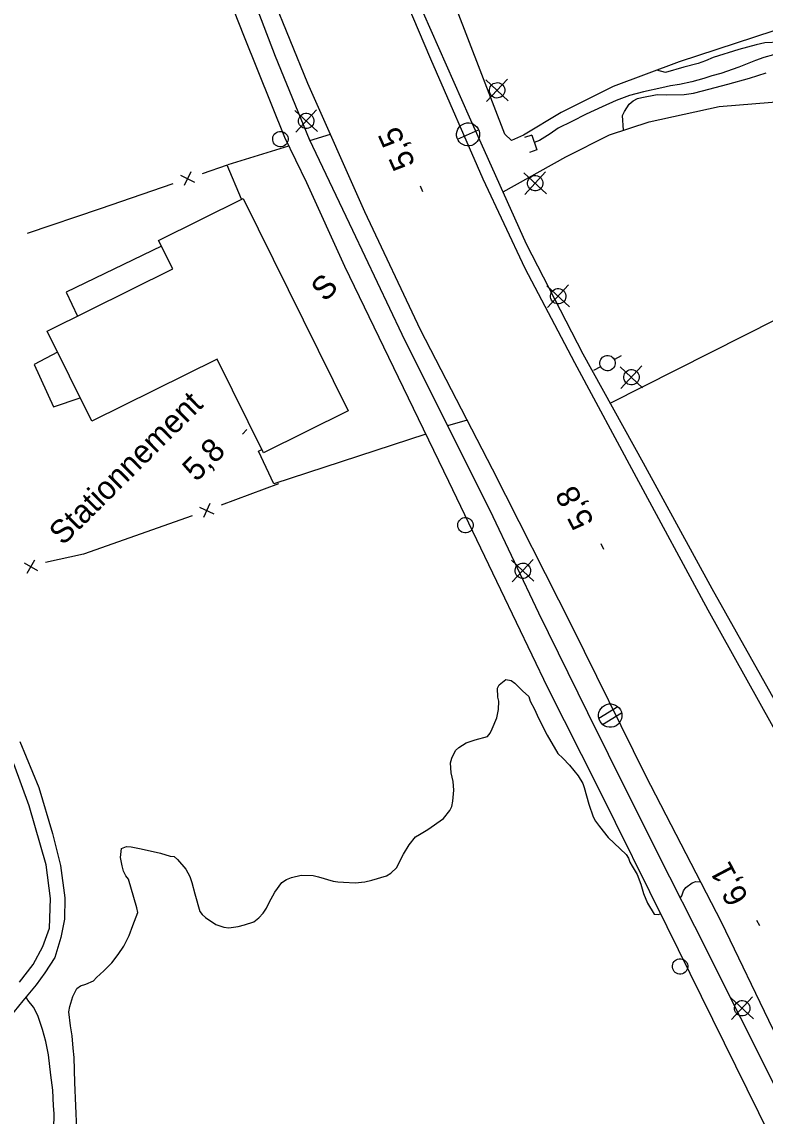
# Model space of a CAD drawing. Extents: x 381879 to 384696, y 5564785 to 5567594.
# Drawn here: x 383646.6 to 383743.2, y 5566565.6 to 5566707.6 of the extents above; entities that cross this region are included whole.
import ezdxf

# ---------------------------------------------------------------- set-up
doc = ezdxf.new("R2010")
doc.units = 0
for name, color, linetype in [('Niveau 19', 7, 'Continuous'), ('Niveau 2', 7, 'Continuous'), ('Niveau 21', 7, 'Continuous'), ('Niveau 22', 7, 'Continuous'), ('Niveau 26', 7, 'Continuous'), ('Niveau 3', 7, 'Continuous'), ('Niveau 31', 7, 'Continuous'), ('Niveau 36', 7, 'Continuous'), ('Niveau 37', 7, 'Continuous'), ('Niveau 4', 7, 'Continuous'), ('Niveau 52', 7, 'Continuous')]:
    doc.layers.add(name, color=color, linetype=linetype)

msp = doc.modelspace()

# ---------------------------------------------------------------- linework, layer by layer
at = {"layer": 'Niveau 19'}
for points in [[(383684.03, 5566692.21), (383686.72, 5566693.03)], [(383704.48, 5566655.92), (383701.9, 5566655.22)], [(383646.36, 5566614.26), (383648.86, 5566608.28), (383650.62, 5566602.32), (383651.65, 5566598.16), (383652.2, 5566593.94), (383652.16, 5566591.17), (383651.69, 5566588.81), (383650.92, 5566586.2), (383649.63, 5566584.2), (383648.51, 5566582.68), (383646.76, 5566580.57), (383645.07, 5566578.51)], [(383646.34, 5566582.99), (383648.1, 5566585.3), (383649.36, 5566587.63), (383650.21, 5566590.03), (383650.37, 5566593.88), (383649.81, 5566598.25), (383647.6, 5566605.87), (383645.59, 5566611.34)]]:
    msp.add_lwpolyline(points, dxfattribs=at)
at = {"layer": 'Niveau 2'}
for points in [[(383745.09, 5566705.01), (383743.11, 5566704.91), (383741.99, 5566704.63), (383739.74, 5566704.03), (383736.44, 5566703), (383735.44, 5566702.56), (383734.47, 5566702.24), (383732.63, 5566701.75), (383730.25, 5566701.07), (383729.1, 5566701.36)], [(383724.76, 5566693.56), (383724.64, 5566695.49), (383724.89, 5566696.01), (383725.51, 5566696.96), (383726.02, 5566697.37), (383726.6, 5566697.67), (383727.14, 5566697.81), (383729.14, 5566698.18), (383730.4, 5566698.17), (383732.67, 5566698.2), (383733.85, 5566698.37), (383735.05, 5566698.69), (383738.31, 5566699.56), (383741.13, 5566700.32), (383743.3, 5566701.03)], [(383653.78, 5566563.92), (383653.64, 5566566.97), (383653.51, 5566570), (383653.44, 5566573.23), (383653.29, 5566574.46), (383653.16, 5566576.06), (383652.95, 5566577.35), (383652.75, 5566579.18), (383652.86, 5566579.87), (383653.24, 5566581.15), (383653.77, 5566582.18), (383654.24, 5566582.54), (383654.93, 5566582.74), (383655.93, 5566583.18), (383656.33, 5566583.61), (383657.29, 5566584.49), (383658.32, 5566585.52), (383659.14, 5566586.58), (383659.89, 5566587.7), (383660.58, 5566589.06), (383661.04, 5566590.38), (383661.68, 5566592.07), (383661.57, 5566592.66), (383661.2, 5566594.01), (383660.48, 5566596.39), (383660.16, 5566596.82), (383659.86, 5566597.42), (383659.67, 5566598.09), (383659.47, 5566599.18), (383659.57, 5566600.34), (383660.24, 5566600.63), (383660.85, 5566600.58), (383662.12, 5566600.32), (383664.65, 5566599.76), (383665.9, 5566599.37), (383666.43, 5566599.32), (383666.86, 5566598.92), (383667.92, 5566597.69), (383668.44, 5566596.74), (383668.72, 5566595.94), (383669.12, 5566594.45), (383669.76, 5566592.2), (383670.06, 5566591.79), (383670.51, 5566591.41), (383671.85, 5566590.51), (383672.88, 5566590.14), (383673.5, 5566590.08), (383674.72, 5566590.22), (383675.54, 5566590.44), (383676.77, 5566590.85), (383677.43, 5566591.34), (383677.99, 5566591.95), (383678.41, 5566592.62), (383678.75, 5566593.35), (383679.5, 5566594.67), (383680.4, 5566595.93), (383681, 5566596.31), (383681.64, 5566596.57), (383682.91, 5566596.91), (383684.47, 5566596.83), (383685.15, 5566596.66), (383687.08, 5566596.12), (383687.67, 5566596.01), (383688.41, 5566596), (383689.92, 5566595.89), (383691.2, 5566596.04), (383692.09, 5566596.26), (383693.99, 5566596.81), (383694.55, 5566597.15), (383695.33, 5566597.87), (383695.55, 5566598.35), (383696.19, 5566599.6), (383696.95, 5566600.84), (383697.78, 5566601.86), (383698.3, 5566602.15), (383699.36, 5566602.83), (383701.4, 5566604.26), (383702.23, 5566605.27), (383702.47, 5566605.81), (383702.63, 5566606.48), (383702.76, 5566607.92), (383702.65, 5566609.03), (383702.41, 5566610.17), (383702.29, 5566611.46), (383702.47, 5566612.09), (383702.97, 5566613.07), (383703.38, 5566613.47), (383704.36, 5566614.08), (383705.5, 5566614.45), (383707.11, 5566614.88), (383707.44, 5566615.32), (383707.71, 5566615.87), (383708.32, 5566617.3), (383708.52, 5566618.41), (383708.58, 5566619.48), (383708.45, 5566620), (383708.4, 5566621.17), (383708.64, 5566621.61), (383709.51, 5566622.3), (383710.18, 5566622.17), (383710.67, 5566621.82)], [(383710.67, 5566621.82), (383711.64, 5566620.82), (383712.47, 5566620.07), (383712.65, 5566619.47), (383713.22, 5566618.42), (383713.75, 5566617.28), (383714.86, 5566615.06), (383716.23, 5566612.67), (383716.89, 5566612.06), (383717.75, 5566611.15), (383718.89, 5566609.78), (383719.5, 5566608.8), (383719.65, 5566608.26), (383720.29, 5566606.1), (383720.84, 5566604.48), (383721.15, 5566603.9), (383721.64, 5566603.23), (383722.79, 5566601.8), (383723.58, 5566601.06), (383725.1, 5566599.58), (383725.41, 5566599.12), (383725.59, 5566598.59), (383725.88, 5566598.07), (383726.56, 5566596.99), (383727.02, 5566595.72), (383727.37, 5566594.51), (383727.91, 5566593.27), (383728.77, 5566591.82), (383729.27, 5566591.81), (383729.6, 5566591.88)], [(383732.15, 5566593.92), (383732.35, 5566594.23), (383732.56, 5566594.85), (383732.87, 5566595.3), (383733.68, 5566595.91), (383734.18, 5566596.05), (383734.78, 5566596.04)], [(383650.73, 5566562.17), (383650.73, 5566563.31), (383650.79, 5566563.93), (383650.83, 5566565.95), (383650.74, 5566566.98), (383650.64, 5566569), (383650.4, 5566570.95), (383650.11, 5566573.58), (383649.74, 5566575.29), (383649.31, 5566576.87), (383648.72, 5566578.7), (383648.15, 5566579.75), (383647.43, 5566580.67), (383647.18, 5566581.08)]]:
    msp.add_lwpolyline(points, dxfattribs=at)
at = {"layer": 'Niveau 21'}
for points in [[(383737.49, 5566590.78), (383727.69, 5566609.79), (383718.09, 5566629.17), (383707.78, 5566649.57), (383698.39, 5566667.64), (383691.2, 5566682.96), (383683.79, 5566699.61), (383679.21, 5566710.93), (383672.16, 5566728.73), (383667.29, 5566742.33), (383662.12, 5566758.01), (383656.42, 5566775.1), (383651.76, 5566791.49), (383647.32, 5566809.08), (383642.31, 5566831.38), (383638.34, 5566852.16), (383635.18, 5566871.36), (383632.88, 5566888.99), (383630.5, 5566910.54), (383628.88, 5566932.68), (383627.83, 5566946.15)], [(383656.51, 5566838.83), (383659.71, 5566824.66), (383664.14, 5566805.82), (383667.93, 5566791.68), (383672.02, 5566777.35), (383676.48, 5566763), (383680.72, 5566750.59), (383686.18, 5566735.62), (383692.84, 5566719.03), (383699.73, 5566702.81), (383706.49, 5566687.26), (383711.98, 5566675.65), (383718.39, 5566663.41), (383726.41, 5566648.54), (383735.72, 5566631.32), (383745.62, 5566613.56)], [(383775.56, 5566514.83), (383771.2, 5566523.69), (383763.84, 5566538.49), (383754.47, 5566556.79), (383744.23, 5566576.86), (383737.49, 5566590.78)]]:
    msp.add_lwpolyline(points, dxfattribs=at)
at = {"layer": 'Niveau 22'}
for points in [[(383637.83, 5566834.7), (383640.4, 5566822.49), (383643.12, 5566809.78), (383646.07, 5566798.17), (383649.27, 5566786.68), (383652.73, 5566775.72), (383656.99, 5566762.89), (383660.88, 5566751.93), (383665.38, 5566739.94), (383669.88, 5566728.23), (383674.2, 5566717.15), (383679.54, 5566703.17), (383683.93, 5566692.42), (383689.56, 5566680.6), (383695.97, 5566667.1), (383702.38, 5566654.26), (383707.4, 5566644.24), (383713.72, 5566630.92), (383720.12, 5566618.01), (383725.46, 5566607.19), (383730.76, 5566596.68), (383733.99, 5566590.28)], [(383730.43, 5566590.21), (383721.47, 5566608.25), (383714.93, 5566621.22), (383708.85, 5566633.9), (383702.11, 5566647.99), (383696.2, 5566660.14), (383688.59, 5566675.87), (383683.65, 5566686.74), (383680.8, 5566692.6), (383675.54, 5566705.66), (383670.82, 5566717.61), (383665.49, 5566730.94), (383660.5, 5566744.14), (383656.04, 5566757.09), (383651.85, 5566769.86), (383646.82, 5566785.26), (383643.11, 5566797.93), (383640.46, 5566808.96), (383637.98, 5566819.54), (383635.12, 5566833.17)], [(383659.8, 5566832.31), (383662.88, 5566818.25), (383667.18, 5566800.85), (383671.75, 5566784.45), (383676.14, 5566769.79), (383681.46, 5566753.63), (383686.39, 5566739.86), (383692.03, 5566725.32), (383697.78, 5566711.11), (383704.75, 5566695.31), (383712.15, 5566678.83), (383719.49, 5566664.56), (383727.32, 5566650.41), (383736.23, 5566634.1), (383747.52, 5566614.05)], [(383831.31, 5566399.62), (383825.14, 5566413.33), (383814.61, 5566426.14), (383809.55, 5566433.7), (383806.61, 5566438.8), (383799.33, 5566452.08), (383789.74, 5566470.08), (383781.62, 5566484.9), (383775.69, 5566496.81), (383769.39, 5566510.24), (383762.45, 5566524.93), (383753.75, 5566543.5), (383743.82, 5566563.06), (383730.43, 5566590.21)], [(383733.99, 5566590.28), (383745.86, 5566566.66), (383755.41, 5566547.36), (383763.1, 5566531.09), (383768.84, 5566518.32), (383770.34, 5566515.65), (383771.53, 5566514.66), (383772.74, 5566514.27), (383773.81, 5566514.19), (383774.69, 5566514.41), (383775.56, 5566514.83)]]:
    msp.add_lwpolyline(points, dxfattribs=at)
at = {"layer": 'Niveau 26'}
for p, q in [((383712.86, 5566692.93), (383711.92, 5566692.6)), ((383712.86, 5566692.93), (383713.52, 5566691.02)), ((383713.52, 5566691.02), (383712.58, 5566690.69))]:
    msp.add_line(p, q, dxfattribs=at)
at = {"layer": 'Niveau 3'}
for p, q in [((383698.72, 5566685.55), (383698.4, 5566686.29)), ((383675.29, 5566654.14), (383675.86, 5566654.71)), ((383722.24, 5566639.16), (383721.86, 5566639.88)), ((383742.46, 5566590.31), (383742.09, 5566591.03))]:
    msp.add_line(p, q, dxfattribs=at)
at = {"layer": 'Niveau 31'}
msp.add_lwpolyline([(383675.37, 5566684.71), (383689.01, 5566657.15), (383678.02, 5566651.7), (383671.99, 5566663.86), (383655.73, 5566655.8), (383649.93, 5566667.5), (383666.23, 5566675.58), (383664.4, 5566679.27)], close=True, dxfattribs=at)
at = {"layer": 'Niveau 36'}
for p, q in [((383706.89, 5566700.1), (383709.81, 5566697.38)), ((383706.99, 5566697.28), (383709.71, 5566700.2)), ((383682.1, 5566696.13), (383685.02, 5566693.41)), ((383682.2, 5566693.31), (383684.92, 5566696.23)), ((383703.21, 5566692.41), (383705.95, 5566693.61)), ((383711.84, 5566688.05), (383714.76, 5566685.33)), ((383711.94, 5566685.23), (383714.66, 5566688.15)), ((383714.82, 5566673.38), (383717.74, 5566670.66)), ((383714.92, 5566670.56), (383717.64, 5566673.48)), ((383724.48, 5566664.27), (383723.6, 5566663.81)), ((383720.94, 5566662.41), (383721.82, 5566662.89)), ((383724.34, 5566662.87), (383727.26, 5566660.15)), ((383724.44, 5566660.05), (383727.16, 5566662.97)), ((383710.23, 5566637.76), (383713.15, 5566635.04)), ((383710.33, 5566634.94), (383713.05, 5566637.86)), ((383724.03, 5566618.74), (383721.55, 5566617.24)), ((383722.05, 5566616.46), (383724.53, 5566617.96)), ((383738.72, 5566580.99), (383741.64, 5566578.27)), ((383738.82, 5566578.17), (383741.54, 5566581.09))]:
    msp.add_line(p, q, dxfattribs=at)
for centre, major_axis, ratio in [((383708.36, 5566698.74), (0.116, -0.993), 0.99999), ((383683.57, 5566694.77), (0.116, -0.993), 0.99999), ((383704.59, 5566693.02), (-0.17, 1.49), 0.99999), ((383680.21, 5566692.41), (0.116, -0.993), 0.99999), ((383713.31, 5566686.69), (0.116, -0.993), 0.99999), ((383716.29, 5566672.02), (0.116, -0.993), 0.99999), ((383722.7, 5566663.34), (-0.116, 0.993), 0.99999), ((383725.81, 5566661.51), (0.116, -0.993), 0.99999), ((383704.24, 5566642.3), (0.116, -0.993), 0.99999), ((383711.7, 5566636.4), (0.116, -0.993), 0.99999), ((383723.05, 5566617.6), (-0.18, 1.51), 0.99999), ((383732.12, 5566585.05), (0.116, -0.993), 0.99999), ((383740.19, 5566579.63), (0.799, -0.602), 0.999875)]:
    msp.add_ellipse(centre, major_axis=major_axis, ratio=ratio, dxfattribs=at)
at = {"layer": 'Niveau 37'}
for p, q in [((383668.59, 5566688.17), (383667.71, 5566686.37)), ((383666.26, 5566686.62), (383656.8, 5566683.38)), ((383667.25, 5566687.71), (383669.05, 5566686.83)), ((383656.8, 5566683.38), (383647.34, 5566680.14)), ((383679.97, 5566647.69), (383672.51, 5566644.92)), ((383669.72, 5566644.64), (383671.55, 5566643.8)), ((383671.05, 5566645.13), (383670.21, 5566643.31)), ((383668.76, 5566643.53), (383654.63, 5566638.54)), ((383654.63, 5566638.54), (383649.73, 5566637.45)), ((383646.93, 5566637.42), (383648.67, 5566636.42)), ((383648.3, 5566637.79), (383647.3, 5566636.05))]:
    msp.add_line(p, q, dxfattribs=at)
msp.add_lwpolyline([(383675.18, 5566684.62), (383673.32, 5566689.04), (383670.04, 5566687.92)], dxfattribs=at)
at = {"layer": 'Niveau 4'}
msp.add_lwpolyline([(383744.26, 5566703.33), (383743.02, 5566703), (383741.91, 5566702.59), (383739.77, 5566701.75), (383737.43, 5566700.92), (383736.23, 5566700.6), (383735.22, 5566700.26), (383733.66, 5566699.85), (383732.05, 5566699.5), (383730.89, 5566699.33), (383729.75, 5566699.05), (383727.36, 5566698.53), (383725.57, 5566698.05), (383723.83, 5566697.42), (383721.99, 5566696.62), (383719.91, 5566695.65), (383718.05, 5566694.71), (383716.3, 5566693.83), (383715.25, 5566693.11), (383713.87, 5566692.25), (383713.19, 5566691.98)], dxfattribs=at)
at = {"layer": 'Niveau 52'}
for points in [[(383746.7, 5566707.24), (383732, 5566702.45), (383723.44, 5566699.24), (383716.67, 5566695.86), (383711.78, 5566692.91), (383710.22, 5566692.24), (383709.38, 5566693.05), (383703.16, 5566709.09), (383702.7, 5566711.6), (383701.68, 5566716.15), (383700.34, 5566720.99), (383697.69, 5566726.41), (383695.02, 5566729.79), (383692.02, 5566732.12)], [(383709.13, 5566685.56), (383717.28, 5566690.11), (383722.97, 5566692.97), (383728.11, 5566694.67), (383737.2, 5566696.65), (383744.08, 5566697.19), (383755.06, 5566698.02), (383762.39, 5566698.1), (383764.74, 5566698.84), (383766.88, 5566699.72), (383769.41, 5566699.94), (383771.03, 5566699.15), (383772.98, 5566697.44), (383777.63, 5566691.13), (383781.79, 5566683.96), (383784.6, 5566677.96), (383788.41, 5566669.38), (383792.38, 5566660.28), (383795.83, 5566654.26), (383799, 5566648.61), (383799.89, 5566645.91)], [(383673.42, 5566689.13), (383681.31, 5566691.55)], [(383664.77, 5566678.53), (383652.4, 5566672.55), (383653.85, 5566669.44)], [(383723.04, 5566658.15), (383744.74, 5566669.07), (383763.88, 5566677.92), (383777.65, 5566650.69)], [(383651.28, 5566664.78), (383648.22, 5566663.17), (383650.75, 5566657.66), (383654.22, 5566658.84)], [(383699.12, 5566654.14), (383679.35, 5566647.67), (383677.38, 5566651.92), (383677.8, 5566652.13)]]:
    msp.add_lwpolyline(points, dxfattribs=at)

# ---------------------------------------------------------------- texts
at = {"layer": 'Niveau 3'}
for s, rotation, p in [('5,5', 114.3216, (383697.8, 5566689.2)), ('5,8', 44.7717, (383669.3, 5566647.84)), ('5,8', 117.6804, (383721.02, 5566642.76)), ('6,1', 117.658, (383741.09, 5566593.95))]:
    msp.add_text(s, height=3, rotation=rotation, dxfattribs=at).set_placement(p)
at = {"layer": 'Niveau 52'}
for s, p in [('S', (383686, 5566671.19)), ('Stationnement', (383651.98, 5566639.58))]:
    msp.add_text(s, height=3, rotation=44.7717, dxfattribs=at).set_placement(p)

doc.saveas('drawing.dxf')
